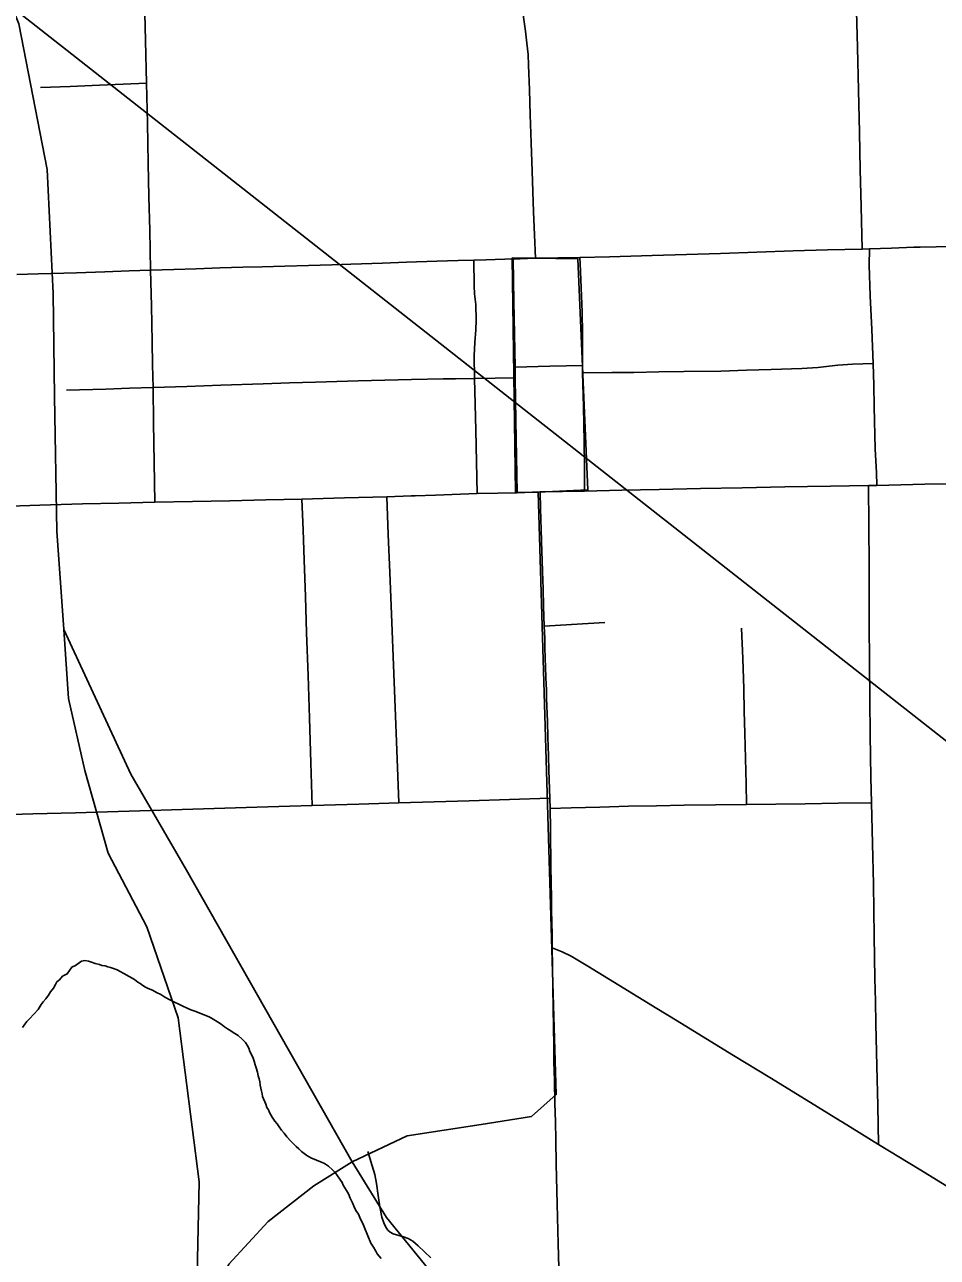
# Model space of a CAD drawing. Extents: x 103424 to 290657, y 38711 to 110967.
# Drawn here: x 214250.0839 to 214250.4169, y 40213.8921 to 40214.342 of the extents above; entities that cross this region are included whole.
import ezdxf

# ---------------------------------------------------------------- set-up
doc = ezdxf.new("R2010")
doc.units = 0
for name, color, linetype in [('GM_X_City_Street', 7, 'Continuous'), ('GM_X_County_Road', 7, 'Continuous'), ('GM_X_Minor_River', 7, 'Continuous'), ('GM_X_Rail_Line', 7, 'Continuous'), ('GM_X_State_Route', 7, 'Continuous'), ('GM_X_US_Route', 7, 'Continuous'), ('SH_Text', 7, 'Continuous')]:
    doc.layers.add(name, color=color, linetype=linetype)

msp = doc.modelspace()

# ---------------------------------------------------------------- linework, layer by layer
at = {"layer": 'GM_X_City_Street'}
for points in [[(214250.13144, 40214.16781), (214250.13119, 40214.18225), (214250.13093, 40214.19669), (214250.13073, 40214.20958), (214250.13057, 40214.21793), (214250.13041, 40214.22629), (214250.13012, 40214.23936), (214250.12983, 40214.25244), (214250.12952, 40214.26706), (214250.12926, 40214.27926), (214250.12901, 40214.29146), (214250.1287, 40214.30609), (214250.12839, 40214.3207), (214250.12798, 40214.33623), (214250.12759, 40214.35106), (214250.12719, 40214.36588), (214250.12688, 40214.37871), (214250.12656, 40214.39155)], [(214250.38939, 40214.26016), (214250.38905, 40214.27569), (214250.38875, 40214.28916), (214250.38846, 40214.30263), (214250.3881, 40214.31816), (214250.38774, 40214.3337), (214250.38743, 40214.34693), (214250.38712, 40214.36017), (214250.38695, 40214.37015), (214250.38677, 40214.38013)], [(214250.08971, 40214.31905), (214250.10046, 40214.31951), (214250.11121, 40214.31997), (214250.1198, 40214.32034), (214250.12839, 40214.3207)], [(214250.39478, 40214.17388), (214250.39461, 40214.17862), (214250.39421, 40214.18711), (214250.39387, 40214.20264), (214250.39369, 40214.21051), (214250.39351, 40214.21838), (214250.39295, 40214.23073), (214250.39239, 40214.24308), (214250.392, 40214.25432), (214250.39206, 40214.26021)], [(214250.24904, 40214.17089), (214250.24879, 40214.18248), (214250.24855, 40214.19406), (214250.2483, 40214.20349), (214250.24805, 40214.21292), (214250.24787, 40214.22124), (214250.24813, 40214.22604), (214250.24844, 40214.2306), (214250.24862, 40214.2342), (214250.24848, 40214.23987), (214250.24806, 40214.24378), (214250.24789, 40214.24675), (214250.24782, 40214.25606)], [(214250.26281, 40214.21706), (214250.27553, 40214.21742), (214250.28742, 40214.21768)], [(214250.28747, 40214.21494), (214250.29811, 40214.21505), (214250.30619, 40214.21513), (214250.3153, 40214.21527), (214250.32441, 40214.21541), (214250.33782, 40214.21552), (214250.34726, 40214.21591), (214250.35621, 40214.2162), (214250.36745, 40214.21659), (214250.37329, 40214.21688), (214250.38054, 40214.21781), (214250.38589, 40214.21811), (214250.39351, 40214.21838)], [(214250.09919, 40214.2086), (214250.11351, 40214.20905), (214250.12212, 40214.20931), (214250.13073, 40214.20958), (214250.14307, 40214.21), (214250.15541, 40214.21042), (214250.17094, 40214.21094), (214250.1805, 40214.21126), (214250.19006, 40214.21158), (214250.20559, 40214.21202), (214250.21531, 40214.21229), (214250.22504, 40214.21255), (214250.23654, 40214.21273), (214250.24104, 40214.21281)], [(214250.24104, 40214.21281), (214250.24805, 40214.21292), (214250.25556, 40214.21303), (214250.26286, 40214.21315)], [(214250.22045, 40214.05798), (214250.22006, 40214.06763), (214250.21968, 40214.07727), (214250.21905, 40214.0928), (214250.21843, 40214.10832), (214250.21781, 40214.12384), (214250.21744, 40214.13297), (214250.21707, 40214.1421), (214250.21652, 40214.15591), (214250.21597, 40214.16972)], [(214250.39545, 40213.93336), (214250.39513, 40213.94761), (214250.3948, 40213.96187), (214250.39447, 40213.9774), (214250.39429, 40213.98563), (214250.39411, 40213.99386), (214250.39385, 40214.00939), (214250.39369, 40214.01885), (214250.39354, 40214.02831), (214250.39316, 40214.04316), (214250.39279, 40214.05802), (214250.39256, 40214.06734), (214250.39238, 40214.08287), (214250.39223, 40214.0957), (214250.39208, 40214.10852), (214250.39202, 40214.12405), (214250.39198, 40214.13438), (214250.39194, 40214.1447), (214250.39184, 40214.15926), (214250.39175, 40214.17382)], [(214250.18874, 40214.05707), (214250.18829, 40214.0726), (214250.18805, 40214.08079), (214250.18781, 40214.08897), (214250.18728, 40214.1045), (214250.18675, 40214.12002), (214250.1863, 40214.13329), (214250.18584, 40214.14656), (214250.18546, 40214.15771), (214250.18508, 40214.16886)], [(214250.27337, 40214.12252), (214250.28335, 40214.12312), (214250.29557, 40214.12385)], [(214250.34729, 40214.05738), (214250.34713, 40214.06501), (214250.3469, 40214.0742), (214250.34666, 40214.08339), (214250.34645, 40214.0915), (214250.34624, 40214.09961), (214250.34585, 40214.11069), (214250.34547, 40214.12177)], [(214250.27561, 40214.05599), (214250.28329, 40214.05618), (214250.29377, 40214.05649), (214250.30425, 40214.0568), (214250.3144, 40214.05698), (214250.32455, 40214.05717), (214250.33592, 40214.05727), (214250.34729, 40214.05738), (214250.35797, 40214.05752), (214250.36864, 40214.05766), (214250.38072, 40214.05784), (214250.39279, 40214.05802)], [(214250.23209, 40213.89191), (214250.22752, 40213.8963), (214250.22556, 40213.89804), (214250.22376, 40213.89899), (214250.22217, 40213.89963), (214250.22037, 40213.90016), (214250.21829, 40213.90075), (214250.21725, 40213.90133), (214250.21644, 40213.90211), (214250.21566, 40213.90317), (214250.21492, 40213.90476), (214250.2142, 40213.90681), (214250.21343, 40213.91052), (214250.21283, 40213.91473), (214250.2123, 40213.9191), (214250.2116, 40213.92237), (214250.21068, 40213.92556), (214250.20912, 40213.93072)]]:
    msp.add_lwpolyline(points, dxfattribs=at)
at = {"layer": 'GM_X_County_Road'}
for points in [[(214250.27029, 40214.25681), (214250.26993, 40214.26528), (214250.26957, 40214.27376), (214250.26903, 40214.2886), (214250.26867, 40214.29885), (214250.2683, 40214.30911), (214250.26803, 40214.31821), (214250.26777, 40214.32731), (214250.26753, 40214.33115), (214250.26712, 40214.33532), (214250.2666, 40214.33965), (214250.26572, 40214.34558)], [(214250.39478, 40214.17388), (214250.40357, 40214.1741), (214250.41235, 40214.17431), (214250.42031, 40214.17444), (214250.42826, 40214.17457), (214250.45258, 40214.17454), (214250.46111, 40214.17445), (214250.47212, 40214.17425), (214250.48313, 40214.17406), (214250.49341, 40214.17396), (214250.50368, 40214.17386), (214250.51856, 40214.17395), (214250.53343, 40214.17403), (214250.54897, 40214.17412), (214250.563, 40214.17421), (214250.57702, 40214.17429), (214250.59101, 40214.1742), (214250.59597, 40214.17412)], [(214250.28816, 40214.17181), (214250.30176, 40214.17212), (214250.31535, 40214.17243), (214250.33052, 40214.17272), (214250.34568, 40214.17301), (214250.36122, 40214.17331), (214250.36955, 40214.17347), (214250.37788, 40214.17363), (214250.39175, 40214.17382), (214250.39478, 40214.17388)], [(214250.07135, 40214.05347), (214250.08688, 40214.05395), (214250.10241, 40214.05443), (214250.11415, 40214.05479), (214250.12589, 40214.05516), (214250.14142, 40214.05563), (214250.15695, 40214.0561), (214250.16477, 40214.05634), (214250.17259, 40214.05658), (214250.18067, 40214.05682), (214250.18874, 40214.05707), (214250.19727, 40214.05731), (214250.20579, 40214.05756), (214250.22045, 40214.05798), (214250.23328, 40214.05837), (214250.2461, 40214.05877), (214250.2608, 40214.05922), (214250.27549, 40214.05968)], [(214250.38136, 40213.942), (214250.36897, 40213.9496), (214250.35573, 40213.95772), (214250.34249, 40213.96585), (214250.32925, 40213.97397), (214250.32189, 40213.97849), (214250.31453, 40213.983), (214250.30758, 40213.98726), (214250.30065, 40213.99152), (214250.28935, 40213.99844), (214250.28331, 40214.00201), (214250.27996, 40214.0036), (214250.27639, 40214.00514)], [(214250.60368, 40213.80776), (214250.59314, 40213.8141), (214250.58439, 40213.81936), (214250.57564, 40213.82463), (214250.56232, 40213.83263), (214250.54901, 40213.84063), (214250.53944, 40213.84637), (214250.52988, 40213.85212), (214250.51926, 40213.85846), (214250.50864, 40213.8648), (214250.49529, 40213.87274), (214250.48467, 40213.87905), (214250.47406, 40213.88536), (214250.46319, 40213.89194), (214250.45714, 40213.89564), (214250.44997, 40213.89991), (214250.43673, 40213.90804), (214250.42349, 40213.91616), (214250.41025, 40213.92428), (214250.40285, 40213.92882), (214250.39545, 40213.93336), (214250.38221, 40213.94148), (214250.38136, 40213.942)]]:
    msp.add_lwpolyline(points, dxfattribs=at)
at = {"layer": 'GM_X_Minor_River'}
for points in [[(214250.12897, 40213.99021), (214250.12801, 40213.99076), (214250.12705, 40213.99132), (214250.12609, 40213.99206), (214250.12513, 40213.99261), (214250.12397, 40213.99354), (214250.12013, 40213.99576), (214250.11879, 40213.99649), (214250.11764, 40213.99704), (214250.1163, 40213.99759), (214250.11516, 40213.99795), (214250.1142, 40213.99812), (214250.11325, 40213.99848), (214250.11211, 40213.99865), (214250.11115, 40213.99902), (214250.10962, 40213.99937), (214250.10829, 40213.99992), (214250.10714, 40214.00028), (214250.10581, 40214.00044), (214250.10467, 40214.00023), (214250.10242, 40213.99867), (214250.1011, 40213.99808), (214250.09944, 40213.99557), (214250.09774, 40213.99478), (214250.09663, 40213.99343), (214250.09569, 40213.99266), (214250.09514, 40213.99169), (214250.0944, 40213.99035), (214250.09329, 40213.989), (214250.09255, 40213.98785), (214250.09163, 40213.9865), (214250.0907, 40213.98534), (214250.08995, 40213.98438), (214250.08885, 40213.98265), (214250.08568, 40213.97917), (214250.08475, 40213.9782), (214250.08401, 40213.97724), (214250.08308, 40213.97608)], [(214250.21391, 40213.89172), (214250.21255, 40213.89341), (214250.21197, 40213.89435), (214250.21118, 40213.89586), (214250.2102, 40213.89736), (214250.20802, 40213.90264), (214250.20723, 40213.90453), (214250.20644, 40213.90604), (214250.20565, 40213.90793), (214250.20467, 40213.90924), (214250.20408, 40213.91056), (214250.20348, 40213.91207), (214250.20269, 40213.91377), (214250.2021, 40213.91528), (214250.20131, 40213.91659), (214250.20073, 40213.91753), (214250.20014, 40213.91847), (214250.19974, 40213.91942), (214250.19916, 40213.92036), (214250.19779, 40213.92224), (214250.19702, 40213.92317), (214250.19624, 40213.92411), (214250.1947, 40213.92541), (214250.19335, 40213.92634), (214250.1922, 40213.92689), (214250.19125, 40213.92725), (214250.18952, 40213.92798), (214250.18857, 40213.92834), (214250.18684, 40213.92926), (214250.18588, 40213.93001), (214250.18492, 40213.93075), (214250.18395, 40213.93168), (214250.18298, 40213.93262), (214250.18202, 40213.93355), (214250.18105, 40213.93448), (214250.1795, 40213.93617), (214250.17853, 40213.93748), (214250.17756, 40213.9386), (214250.17678, 40213.93973), (214250.176, 40213.94086), (214250.17522, 40213.94179), (214250.17425, 40213.9433), (214250.17327, 40213.94499), (214250.17287, 40213.94594), (214250.17228, 40213.94688), (214250.17188, 40213.94801), (214250.17069, 40213.95084), (214250.17049, 40213.95179), (214250.17028, 40213.95273), (214250.17007, 40213.95387), (214250.16986, 40213.95501), (214250.16965, 40213.95614), (214250.16944, 40213.95728), (214250.16904, 40213.95842), (214250.16883, 40213.95974), (214250.16842, 40213.96126), (214250.16802, 40213.96239), (214250.16761, 40213.96371), (214250.16721, 40213.96485), (214250.16662, 40213.96617), (214250.16603, 40213.9673), (214250.16563, 40213.96843), (214250.16504, 40213.96956), (214250.16445, 40213.9705), (214250.16329, 40213.97181), (214250.16175, 40213.97312), (214250.16002, 40213.97422), (214250.15906, 40213.97478), (214250.15791, 40213.97552), (214250.15676, 40213.97626), (214250.1556, 40213.97719), (214250.15425, 40213.97811), (214250.15272, 40213.97904), (214250.15118, 40213.97996), (214250.14965, 40213.9805), (214250.14755, 40213.98142), (214250.14602, 40213.98196), (214250.14449, 40213.9825), (214250.14315, 40213.98305), (214250.14162, 40213.98378), (214250.14009, 40213.98451), (214250.13855, 40213.98525), (214250.13683, 40213.98617), (214250.1351, 40213.98709), (214250.13357, 40213.98801), (214250.13203, 40213.98874), (214250.1305, 40213.98967), (214250.12897, 40213.99021)]]:
    msp.add_lwpolyline(points, dxfattribs=at)
at = {"layer": 'GM_X_Rail_Line'}
for points in [[(214249.57759, 40215.10125), (214249.61954, 40214.98003), (214249.64498, 40214.92352), (214249.67031, 40214.87882), (214249.693, 40214.84537), (214249.72531, 40214.80633), (214249.80973, 40214.71454), (214249.95845, 40214.55462), (214249.98318, 40214.52353), (214250.00408, 40214.49438), (214250.02968, 40214.45634), (214250.04688, 40214.42213), (214250.06424, 40214.38572), (214250.08173, 40214.3423), (214250.09216, 40214.28915), (214250.09427, 40214.24389), (214250.09473, 40214.20627), (214250.09564, 40214.15723), (214250.0982, 40214.12123)], [(214250.27118, 40214.17145), (214250.26294, 40214.17133), (214250.26178, 40214.25696)], [(214250.26178, 40214.25696), (214250.28571, 40214.25656), (214250.28937, 40214.17223), (214250.27118, 40214.17145)], [(214250.27118, 40214.17145), (214250.27784, 40213.95155), (214250.26878, 40213.9435), (214250.25049, 40213.94061), (214250.22349, 40213.93645), (214250.20337, 40213.92695)], [(214250.0982, 40214.12123), (214250.12267, 40214.06845), (214250.14295, 40214.03347), (214250.20337, 40213.92695)], [(214250.14074, 40213.85244), (214250.14664, 40213.87464), (214250.14753, 40213.91966), (214250.1399, 40213.97959), (214250.12849, 40214.01279), (214250.11434, 40214.0396), (214250.10581, 40214.06979), (214250.09994, 40214.09607), (214250.0982, 40214.12123)], [(214250.20337, 40213.92695), (214250.18936, 40213.91822), (214250.17275, 40213.90517), (214250.1584, 40213.88966), (214250.14925, 40213.87132), (214250.14074, 40213.85244)], [(214250.20337, 40213.92695), (214250.21589, 40213.90672), (214250.23403, 40213.88438), (214250.25368, 40213.86975), (214250.27696, 40213.86083), (214250.29849, 40213.85388), (214250.32059, 40213.85472), (214250.34903, 40213.85971), (214250.42894, 40213.87798), (214250.46672, 40213.88659), (214250.49075, 40213.89126), (214250.53021, 40213.89703), (214250.82625, 40213.89754), (214250.85805, 40213.89686), (214250.88767, 40213.89049), (214250.92544, 40213.87842), (214251.05049, 40213.83827), (214251.08557, 40213.82785), (214251.11041, 40213.81597), (214251.13533, 40213.79782), (214251.25098, 40213.71343), (214251.49922, 40213.53478)]]:
    msp.add_lwpolyline(points, dxfattribs=at)
at = {"layer": 'GM_X_State_Route'}
msp.add_line((214250.28747, 40214.21494), (214250.28742, 40214.21768), dxfattribs=at)
for points in [[(214250.26214, 40214.25656), (214250.2591, 40214.25646), (214250.25554, 40214.25635), (214250.25213, 40214.25625), (214250.24782, 40214.25606), (214250.24203, 40214.25593), (214250.23433, 40214.25568), (214250.22324, 40214.25533), (214250.21446, 40214.25505), (214250.20287, 40214.25467), (214250.19592, 40214.25442), (214250.18747, 40214.25417), (214250.17886, 40214.25392), (214250.17049, 40214.25368), (214250.16345, 40214.25349), (214250.15517, 40214.25323), (214250.14648, 40214.25296), (214250.13829, 40214.2527), (214250.12983, 40214.25244), (214250.12205, 40214.25216), (214250.1132, 40214.25185), (214250.10276, 40214.25152), (214250.08888, 40214.25113), (214250.08108, 40214.25091)], [(214250.27029, 40214.25681), (214250.26737, 40214.25672), (214250.26464, 40214.25663), (214250.26214, 40214.25656)], [(214250.28647, 40214.25705), (214250.27838, 40214.25693), (214250.27029, 40214.25681)], [(214250.28742, 40214.21768), (214250.28736, 40214.22929), (214250.28732, 40214.2371), (214250.28692, 40214.246), (214250.28651, 40214.2549), (214250.28647, 40214.25705)], [(214250.28816, 40214.17181), (214250.28811, 40214.18077), (214250.28805, 40214.18974), (214250.28772, 40214.2027), (214250.28747, 40214.21494)], [(214250.27195, 40214.17151), (214250.28006, 40214.17166), (214250.28816, 40214.17181)], [(214250.27422, 40214.09957), (214250.27417, 40214.10099), (214250.27397, 40214.10727), (214250.27373, 40214.11456), (214250.27362, 40214.11804), (214250.27337, 40214.12252), (214250.27324, 40214.12972), (214250.27303, 40214.13618), (214250.27283, 40214.14247), (214250.2727, 40214.14661), (214250.2726, 40214.14959), (214250.27234, 40214.15762), (214250.27209, 40214.16549), (214250.27195, 40214.17151)], [(214250.27874, 40213.88839), (214250.2785, 40213.89703), (214250.27814, 40213.91161), (214250.27777, 40213.92618), (214250.27763, 40213.93504), (214250.27753, 40213.94155), (214250.27737, 40213.94829), (214250.27717, 40213.95665), (214250.27701, 40213.96346), (214250.27692, 40213.96974), (214250.27682, 40213.97595), (214250.27671, 40213.98332), (214250.27659, 40213.99044), (214250.27647, 40213.99848), (214250.27639, 40214.00514), (214250.2763, 40214.00941), (214250.27621, 40214.01495), (214250.27616, 40214.01818), (214250.27609, 40214.02249), (214250.27598, 40214.02969), (214250.27591, 40214.03408), (214250.27583, 40214.03921), (214250.27576, 40214.0436), (214250.27568, 40214.04857), (214250.27561, 40214.05599), (214250.27549, 40214.05968), (214250.27518, 40214.06986), (214250.27501, 40214.07523), (214250.27479, 40214.08202), (214250.2746, 40214.08766), (214250.27433, 40214.09626), (214250.27422, 40214.09957)]]:
    msp.add_lwpolyline(points, dxfattribs=at)
at = {"layer": 'GM_X_US_Route'}
for p, q in [((214250.28747, 40214.21494), (214250.28742, 40214.21768)), ((214250.26357, 40214.17118), (214250.27195, 40214.17151))]:
    msp.add_line(p, q, dxfattribs=at)
for points in [[(214250.41065, 40214.26086), (214250.41639, 40214.26099), (214250.42452, 40214.26116), (214250.4336, 40214.26146), (214250.44267, 40214.26176), (214250.45698, 40214.26223), (214250.47129, 40214.26271), (214250.48271, 40214.26296), (214250.49823, 40214.26357), (214250.51375, 40214.26419), (214250.52927, 40214.26481), (214250.54284, 40214.26535), (214250.55641, 40214.26589), (214250.56835, 40214.26624), (214250.58029, 40214.26658), (214250.58783, 40214.26702), (214250.59116, 40214.26732), (214250.59424, 40214.26772)], [(214250.28647, 40214.25705), (214250.29732, 40214.25733), (214250.31284, 40214.25779), (214250.3253, 40214.25817), (214250.33776, 40214.25853), (214250.351, 40214.25902), (214250.36423, 40214.25951), (214250.37681, 40214.25984), (214250.38939, 40214.26016), (214250.39206, 40214.26021), (214250.40016, 40214.26051), (214250.40826, 40214.26081), (214250.41065, 40214.26086)], [(214250.27029, 40214.25681), (214250.26737, 40214.25672), (214250.26464, 40214.25663), (214250.26214, 40214.25656)], [(214250.26214, 40214.25656), (214250.2624, 40214.24102), (214250.26261, 40214.22904), (214250.26281, 40214.21706), (214250.26286, 40214.21315), (214250.26312, 40214.19762), (214250.26335, 40214.1844), (214250.26357, 40214.17118)], [(214250.28647, 40214.25705), (214250.27838, 40214.25693), (214250.27029, 40214.25681)], [(214250.28742, 40214.21768), (214250.28736, 40214.22929), (214250.28732, 40214.2371), (214250.28692, 40214.246), (214250.28651, 40214.2549), (214250.28647, 40214.25705)], [(214250.28816, 40214.17181), (214250.28811, 40214.18077), (214250.28805, 40214.18974), (214250.28772, 40214.2027), (214250.28747, 40214.21494)], [(214250.03373, 40214.16478), (214250.04249, 40214.1651), (214250.05124, 40214.16542), (214250.05934, 40214.16572), (214250.06745, 40214.16602), (214250.07845, 40214.16636), (214250.08946, 40214.1667), (214250.10499, 40214.16711), (214250.11822, 40214.16745), (214250.13144, 40214.16781), (214250.1451, 40214.16802), (214250.15876, 40214.16824), (214250.17191, 40214.16855), (214250.18508, 40214.16886), (214250.19285, 40214.16908), (214250.20062, 40214.16928), (214250.21597, 40214.16972), (214250.22485, 40214.17004), (214250.22642, 40214.17009)], [(214250.22642, 40214.17009), (214250.23373, 40214.17036), (214250.24904, 40214.17089), (214250.25647, 40214.17105), (214250.26357, 40214.17118)], [(214250.27195, 40214.17151), (214250.28006, 40214.17166), (214250.28816, 40214.17181)]]:
    msp.add_lwpolyline(points, dxfattribs=at)
at = {"layer": 'SH_Text'}
msp.add_line((214234.64719, 40226.47703), (214265.04189, 40202.58867), dxfattribs=at)

doc.saveas('drawing.dxf')
